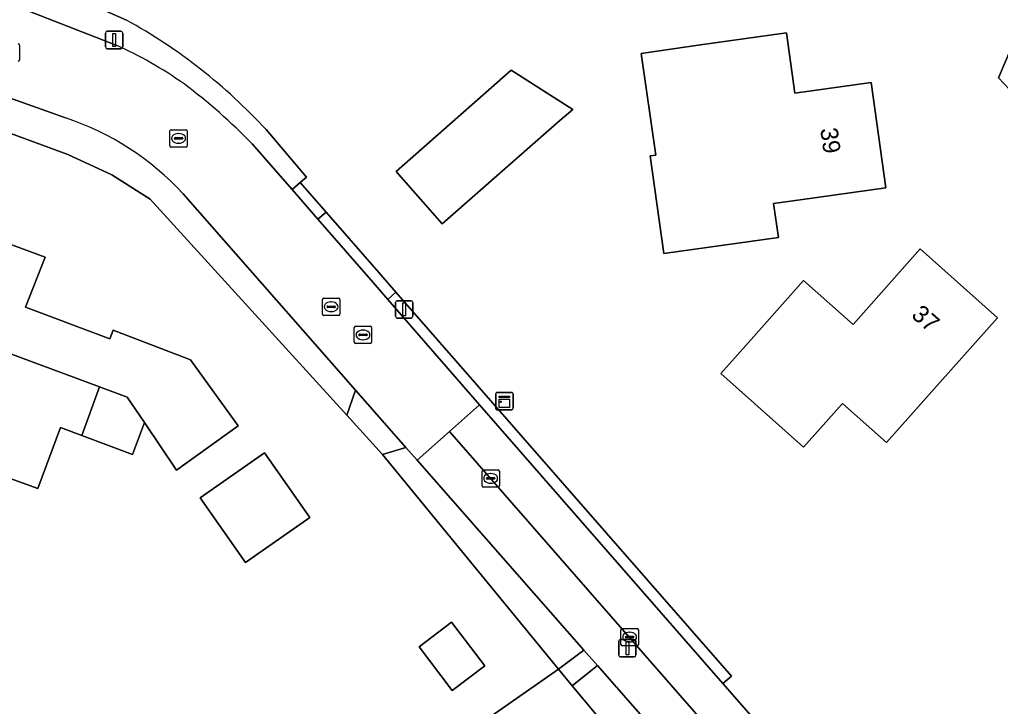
# Model space of a CAD drawing. Extents: x 162879 to 165540, y 384011 to 385181.
# Drawn here: x 164377.5 to 164434.1, y 384592.9 to 384632.4 of the extents above; entities that cross this region are included whole.
import ezdxf

# ---------------------------------------------------------------- set-up
doc = ezdxf.new("R2010")
doc.units = 0
for name, color, linetype in [('IMGEO_Erf', 7, 'Continuous'), ('IMGEO_Fietspad_open', 7, 'Continuous'), ('IMGEO_Groenvoorziening', 7, 'Continuous'), ('IMGEO_Kast', 7, 'Continuous'), ('IMGEO_Kolk', 7, 'Continuous'), ('IMGEO_Lichtmast', 7, 'Continuous'), ('IMGEO_Pand', 7, 'Continuous'), ('IMGEO_Pand_nummerreeks', 7, 'Continuous'), ('IMGEO_Rijbaan_lokaal_open', 7, 'Continuous'), ('IMGEO_Rioolput', 7, 'Continuous'), ('IMGEO_Voetpad_open', 7, 'Continuous')]:
    doc.layers.add(name, color=color, linetype=linetype)

msp = doc.modelspace()

# ---------------------------------------------------------------- linework, layer by layer
at = {"layer": 'IMGEO_Erf'}
for points in [[(164457.759, 384738.223), (164457.47, 384738.352), (164453.843, 384740.058), (164448.78, 384741.986), (164444.523, 384743.508), (164439.097, 384745.449), (164426.369, 384750), (164410.013, 384755.849), (164408.775, 384750), (164403.985, 384726.478), (164411.214, 384724.226), (164410.295, 384721.15), (164415.614, 384717.945), (164409.781, 384708.267), (164401.656, 384713.138), (164399.26, 384702.833), (164395, 384690.528), (164390.806, 384678.415), (164383.194, 384657.324), (164375.921, 384635.86), (164383.694, 384632.422)], [(164456.096, 384633.817), (164453.72, 384632.716), (164446.564, 384624.688), (164445.925, 384620.983), (164443.271, 384620.282), (164440.413, 384622.608), (164447.705, 384630.678), (164446.663, 384632.039), (164441.79, 384631.369), (164436.241, 384626.664), (164433.962, 384629.085), (164435.756, 384633.328), (164449.668, 384635.024), (164451.182, 384637.58)], [(164404.523, 384592.164), (164408.589, 384595.018), (164398.45, 384607.388), (164396.389, 384609.653), (164385.057, 384622.108), (164382.861, 384623.493), (164380.322, 384624.675), (164372.988, 384627.356)], [(164391.741, 384626.106), (164394.068, 384623.372), (164393.707, 384623.057), (164395.199, 384621.35), (164398.377, 384617.713), (164399.23, 384616.737), (164418.568, 384594.61), (164418.078, 384594.182), (164427.093, 384583.867), (164439.703, 384587.637), (164455.427, 384592.338), (164500, 384604.454), (164549.573, 384618.387)], [(164371.041, 384621.703), (164379.007, 384618.748), (164377.879, 384615.881), (164382.74, 384614.06), (164382.926, 384614.545), (164387.396, 384612.833), (164390.137, 384609.044), (164386.588, 384606.479), (164384.731, 384609.222), (164384.053, 384607.394), (164381.114, 384608.484), (164379.896, 384608.936), (164378.59, 384605.417), (164376.788, 384606.086)]]:
    msp.add_lwpolyline(points, dxfattribs=at)
for points in [[(164421.269, 384619.893), (164414.672, 384618.961), (164413.875, 384624.596), (164414.199, 384624.641), (164413.371, 384630.501), (164416.783, 384630.992), (164421.733, 384631.691), (164422.226, 384628.2), (164426.616, 384628.82), (164427.472, 384622.759), (164422.522, 384622.06), (164420.994, 384621.844)], [(164401.892, 384620.673), (164399.234, 384623.692), (164405.875, 384629.541), (164409.416, 384627.265), (164408.669, 384626.642)], [(164430.579, 384611.535), (164427.498, 384608.072), (164424.958, 384610.332), (164422.72, 384607.816), (164417.957, 384612.053), (164419.4, 384613.675), (164422.723, 384617.41), (164425.576, 384614.872), (164429.451, 384619.229), (164433.902, 384615.27)], [(164390.558, 384601.158), (164387.944, 384604.893), (164391.65, 384607.486), (164394.264, 384603.751)], [(164400.563, 384596.295), (164402.437, 384597.722), (164404.345, 384595.215), (164402.471, 384593.788)]]:
    msp.add_lwpolyline(points, close=True, dxfattribs=at)
msp.add_arc((164368.28, 384604.499), 31.895, 42.644, 61.1001, dxfattribs=at)
at = {"layer": 'IMGEO_Fietspad_open'}
msp.add_lwpolyline([(164418.078, 384594.182), (164404.035, 384610.25), (164402.314, 384608.718), (164429.286, 384577.838), (164429.988, 384576.87), (164431.808, 384578.35), (164429.719, 384580.862), (164427.093, 384583.867)], close=True, dxfattribs=at)
at = {"layer": 'IMGEO_Groenvoorziening'}
for points in [[(164383.694, 384632.422), (164375.921, 384635.86), (164375.254, 384634.053), (164383.053, 384630.995)], [(164380.189, 384626.782), (164373.598, 384629.128), (164372.988, 384627.356), (164380.322, 384624.675), (164382.861, 384623.493), (164385.057, 384622.108), (164396.389, 384609.653), (164396.9, 384611.092), (164386.964, 384622.407)], [(164390.949, 384625.29), (164393.241, 384622.656), (164393.707, 384623.057), (164394.068, 384623.372), (164391.741, 384626.106)]]:
    msp.add_lwpolyline(points, dxfattribs=at)
for points in [[(164395.199, 384621.35), (164393.707, 384623.057), (164393.241, 384622.656), (164394.735, 384620.938)], [(164399.23, 384616.737), (164398.757, 384616.316), (164404.035, 384610.25), (164418.078, 384594.182), (164418.568, 384594.61)], [(164400.445, 384607.054), (164399.792, 384607.798), (164398.45, 384607.388), (164408.589, 384595.018), (164410.054, 384596.111)], [(164410.838, 384595.218), (164410.054, 384596.111), (164408.589, 384595.018), (164409.395, 384594.054)], [(164410.838, 384595.218), (164409.395, 384594.054), (164418.37, 384583.325), (164418.628, 384583.024), (164418.378, 384582.813), (164424.241, 384575.864), (164427.049, 384576.756), (164425.088, 384578.989)]]:
    msp.add_lwpolyline(points, close=True, dxfattribs=at)
for centre, radius, start, end in [((164368.28, 384604.499), 31.895, 42.644, 61.1001), ((164373.698, 384609.932), 23.046, 54.6849, 66.0526), ((164366.146, 384600.996), 34.719, 44.4065, 53.0401), ((164375.128, 384611.511), 16.087, 42.6311, 71.6637)]:
    msp.add_arc(centre, radius, start, end, dxfattribs=at)
at = {"layer": 'IMGEO_Kast'}
for p, q in [((164404.979, 384610.037), (164404.979, 384610.878)), ((164404.979, 384610.878), (164404.979, 384610.037)), ((164405.054, 384610.962), (164405.895, 384610.962)), ((164405.895, 384610.962), (164405.054, 384610.962)), ((164405.979, 384610.887), (164405.979, 384610.046)), ((164405.979, 384610.046), (164405.979, 384610.887)), ((164405.904, 384609.962), (164405.063, 384609.962)), ((164405.063, 384609.962), (164405.904, 384609.962))]:
    msp.add_line(p, q, dxfattribs=at)
for points in [[(164405.174, 384610.752), (164405.774, 384610.752), (164405.774, 384610.667), (164405.174, 384610.667), (164405.174, 384610.752)], [(164405.174, 384610.577), (164405.774, 384610.577), (164405.774, 384610.088), (164405.174, 384610.088), (164405.174, 384610.577)]]:
    msp.add_lwpolyline(points, dxfattribs=at)
msp.add_circle((164405.258, 384610.426), 0.0377, dxfattribs=at)
for centre, start, end in [((164405.057, 384610.884), 92.4484, 184.2845), ((164405.057, 384610.884), 92.4484, 184.2845), ((164405.901, 384610.884), 2.4484, 94.2845), ((164405.901, 384610.884), 2.4484, 94.2845), ((164405.057, 384610.04), 182.4484, 274.2845), ((164405.057, 384610.04), 182.4484, 274.2845), ((164405.901, 384610.04), 272.4484, 4.2845), ((164405.901, 384610.04), 272.4484, 4.2845)]:
    msp.add_arc(centre, 0.0779, start, end, dxfattribs=at)
at = {"layer": 'IMGEO_Kolk'}
for p, q in [((164377.537, 384630.974), (164377.537, 384630.122)), ((164386.201, 384625.176), (164386.201, 384626.028)), ((164386.276, 384626.102), (164387.128, 384626.102)), ((164386.689, 384625.882), (164386.714, 384625.882)), ((164387.202, 384626.028), (164387.202, 384625.176)), ((164386.46, 384625.596), (164386.46, 384625.608)), ((164386.898, 384625.559), (164386.5, 384625.559)), ((164386.503, 384625.645), (164386.901, 384625.645)), ((164386.712, 384625.322), (164386.687, 384625.322)), ((164386.944, 384625.608), (164386.944, 384625.596)), ((164387.128, 384625.102), (164386.276, 384625.102)), ((164394.993, 384615.472), (164394.993, 384616.324)), ((164395.068, 384616.398), (164395.92, 384616.398)), ((164395.481, 384616.178), (164395.506, 384616.178)), ((164395.994, 384616.324), (164395.994, 384615.472)), ((164395.252, 384615.892), (164395.252, 384615.904)), ((164395.69, 384615.855), (164395.292, 384615.855)), ((164395.295, 384615.941), (164395.693, 384615.941)), ((164395.504, 384615.618), (164395.479, 384615.618)), ((164395.736, 384615.904), (164395.736, 384615.892)), ((164395.92, 384615.398), (164395.068, 384615.398)), ((164404.264, 384606.508), (164405.116, 384606.508)), ((164404.189, 384605.582), (164404.189, 384606.434)), ((164404.448, 384606.002), (164404.448, 384606.014)), ((164404.886, 384605.965), (164404.488, 384605.965)), ((164404.491, 384606.051), (164404.889, 384606.051)), ((164404.677, 384606.288), (164404.702, 384606.288)), ((164404.932, 384606.014), (164404.932, 384606.002)), ((164405.19, 384606.434), (164405.19, 384605.582)), ((164405.116, 384605.508), (164404.264, 384605.508)), ((164404.7, 384605.728), (164404.675, 384605.728)), ((164412.199, 384596.438), (164412.199, 384597.29)), ((164412.274, 384597.364), (164413.126, 384597.364)), ((164412.501, 384596.907), (164412.899, 384596.907)), ((164412.687, 384597.144), (164412.712, 384597.144)), ((164413.2, 384597.29), (164413.2, 384596.438)), ((164413.126, 384596.364), (164412.274, 384596.364)), ((164412.458, 384596.858), (164412.458, 384596.87)), ((164412.896, 384596.821), (164412.498, 384596.821)), ((164412.71, 384596.584), (164412.685, 384596.584)), ((164412.942, 384596.87), (164412.942, 384596.858))]:
    msp.add_line(p, q, dxfattribs=at)
for points in [[(164377.537, 384630.974), (164377.537, 384630.122)], [(164386.201, 384625.176), (164386.201, 384626.028)], [(164386.276, 384626.102), (164387.128, 384626.102)], [(164387.202, 384626.028), (164387.202, 384625.176)], [(164387.128, 384625.102), (164386.276, 384625.102)], [(164394.993, 384615.472), (164394.993, 384616.324)], [(164395.068, 384616.398), (164395.92, 384616.398)], [(164395.994, 384616.324), (164395.994, 384615.472)], [(164395.92, 384615.398), (164395.068, 384615.398)], [(164404.264, 384606.508), (164405.116, 384606.508)], [(164404.189, 384605.582), (164404.189, 384606.434)], [(164405.19, 384606.434), (164405.19, 384605.582)], [(164405.116, 384605.508), (164404.264, 384605.508)], [(164412.199, 384596.438), (164412.199, 384597.29)], [(164412.274, 384597.364), (164413.126, 384597.364)], [(164413.2, 384597.29), (164413.2, 384596.438)], [(164413.126, 384596.364), (164412.274, 384596.364)]]:
    msp.add_lwpolyline(points, dxfattribs=at)
for centre, radius, start, end in [((164377.461, 384630.972), 0.0765, 1.552, 88.448), ((164377.461, 384630.972), 0.0765, 1.552, 88.448), ((164377.461, 384630.124), 0.0765, 271.552, 358.448), ((164377.461, 384630.124), 0.0765, 271.552, 358.448), ((164386.278, 384626.026), 0.0765, 91.552, 178.448), ((164386.278, 384626.026), 0.0765, 91.552, 178.448), ((164387.126, 384626.026), 0.0765, 1.552, 88.448), ((164387.126, 384626.026), 0.0765, 1.552, 88.448), ((164386.278, 384625.178), 0.0765, 181.552, 268.448), ((164386.278, 384625.178), 0.0765, 181.552, 268.448), ((164386.5, 384625.605), 0.0403, 85.8775, 175.7526), ((164386.497, 384625.595), 0.0366, 178.938, 274.7102), ((164386.901, 384625.602), 0.043, 264.8664, 352.4533), ((164386.905, 384625.607), 0.0386, 1.7309, 96.639), ((164387.126, 384625.178), 0.0765, 271.552, 358.448), ((164387.126, 384625.178), 0.0765, 271.552, 358.448), ((164395.07, 384616.322), 0.0765, 91.552, 178.448), ((164395.07, 384616.322), 0.0765, 91.552, 178.448), ((164395.918, 384616.322), 0.0765, 1.552, 88.448), ((164395.918, 384616.322), 0.0765, 1.552, 88.448), ((164395.292, 384615.901), 0.0403, 85.8775, 175.7526), ((164395.289, 384615.891), 0.0366, 178.938, 274.7102), ((164395.693, 384615.898), 0.043, 264.8664, 352.4533), ((164395.697, 384615.903), 0.0386, 1.7309, 96.639), ((164395.07, 384615.474), 0.0765, 181.552, 268.448), ((164395.07, 384615.474), 0.0765, 181.552, 268.448), ((164395.918, 384615.474), 0.0765, 271.552, 358.448), ((164395.918, 384615.474), 0.0765, 271.552, 358.448), ((164404.266, 384606.432), 0.0765, 91.552, 178.448), ((164404.266, 384606.432), 0.0765, 91.552, 178.448), ((164405.114, 384606.432), 0.0765, 1.552, 88.448), ((164405.114, 384606.432), 0.0765, 1.552, 88.448), ((164404.488, 384606.011), 0.0403, 85.8775, 175.7526), ((164404.485, 384606.001), 0.0366, 178.938, 274.7102), ((164404.889, 384606.008), 0.043, 264.8664, 352.4533), ((164404.893, 384606.013), 0.0386, 1.7309, 96.639), ((164404.266, 384605.584), 0.0765, 181.552, 268.448), ((164404.266, 384605.584), 0.0765, 181.552, 268.448), ((164405.114, 384605.584), 0.0765, 271.552, 358.448), ((164405.114, 384605.584), 0.0765, 271.552, 358.448), ((164412.276, 384597.288), 0.0765, 91.552, 178.448), ((164412.276, 384597.288), 0.0765, 91.552, 178.448), ((164412.498, 384596.867), 0.0403, 85.8775, 175.7526), ((164412.903, 384596.869), 0.0386, 1.7309, 96.639), ((164413.124, 384597.288), 0.0765, 1.552, 88.448), ((164413.124, 384597.288), 0.0765, 1.552, 88.448), ((164412.276, 384596.44), 0.0765, 181.552, 268.448), ((164412.276, 384596.44), 0.0765, 181.552, 268.448), ((164412.495, 384596.857), 0.0366, 178.938, 274.7102), ((164412.899, 384596.864), 0.043, 264.8664, 352.4533), ((164413.124, 384596.44), 0.0765, 271.552, 358.448), ((164413.124, 384596.44), 0.0765, 271.552, 358.448)]:
    msp.add_arc(centre, radius, start, end, dxfattribs=at)
for centre, major_axis, ratio, start_param, end_param in [((164386.688, 384625.602), (-0.387, 0.002), 0.722429, 4.712389, 7.853982), ((164386.713, 384625.602), (-0.39, 0.002), 0.717154, 1.570796, 4.712389), ((164395.48, 384615.898), (-0.387, 0.002), 0.722429, 4.712389, 7.853982), ((164395.505, 384615.898), (-0.39, 0.002), 0.717154, 1.570796, 4.712389), ((164404.676, 384606.008), (-0.387, 0.002), 0.722429, 4.712389, 7.853982), ((164404.701, 384606.008), (-0.39, 0.002), 0.717154, 1.570796, 4.712389), ((164412.686, 384596.864), (-0.387, 0.002), 0.722429, 4.712389, 7.853982), ((164412.711, 384596.864), (-0.39, 0.002), 0.717154, 1.570796, 4.712389)]:
    msp.add_ellipse(centre, major_axis=major_axis, ratio=ratio, start_param=start_param, end_param=end_param, dxfattribs=at)
at = {"layer": 'IMGEO_Lichtmast'}
for p, q in [((164382.488, 384630.872), (164382.488, 384631.672)), ((164382.488, 384631.672), (164382.488, 384630.872)), ((164382.588, 384631.772), (164383.378, 384631.772)), ((164383.378, 384631.772), (164382.588, 384631.772)), ((164383.478, 384631.672), (164383.478, 384630.872)), ((164383.478, 384630.872), (164383.478, 384631.672)), ((164383.378, 384630.772), (164382.588, 384630.772)), ((164382.588, 384630.772), (164383.378, 384630.772)), ((164399.208, 384615.349), (164399.208, 384616.149)), ((164399.208, 384616.149), (164399.208, 384615.349)), ((164399.308, 384616.249), (164400.098, 384616.249)), ((164400.098, 384616.249), (164399.308, 384616.249)), ((164400.198, 384616.149), (164400.198, 384615.349)), ((164400.198, 384615.349), (164400.198, 384616.149)), ((164400.098, 384615.249), (164399.308, 384615.249)), ((164399.308, 384615.249), (164400.098, 384615.249)), ((164412.073, 384595.824), (164412.073, 384596.624)), ((164412.073, 384596.624), (164412.073, 384595.824)), ((164412.173, 384596.724), (164412.963, 384596.724)), ((164412.963, 384596.724), (164412.173, 384596.724)), ((164413.063, 384596.624), (164413.063, 384595.824)), ((164413.063, 384595.824), (164413.063, 384596.624)), ((164412.963, 384595.724), (164412.173, 384595.724)), ((164412.173, 384595.724), (164412.963, 384595.724))]:
    msp.add_line(p, q, dxfattribs=at)
for points in [[(164382.908, 384631.647), (164383.058, 384631.647), (164383.058, 384630.897), (164382.908, 384630.897), (164382.908, 384631.647)], [(164399.628, 384616.124), (164399.778, 384616.124), (164399.778, 384615.374), (164399.628, 384615.374), (164399.628, 384616.124)], [(164412.493, 384596.599), (164412.643, 384596.599), (164412.643, 384595.849), (164412.493, 384595.849), (164412.493, 384596.599)]]:
    msp.add_lwpolyline(points, dxfattribs=at)
for centre, start, end in [((164382.588, 384631.672), 90, 180), ((164382.588, 384631.672), 90, 180), ((164383.378, 384631.672), 0, 90), ((164383.378, 384631.672), 360, 90), ((164382.588, 384630.872), 180, 270), ((164382.588, 384630.872), 180, 270), ((164383.378, 384630.872), 270, 0), ((164383.378, 384630.872), 270, 0), ((164399.308, 384616.149), 90, 180), ((164399.308, 384616.149), 90, 180), ((164400.098, 384616.149), 0, 90), ((164400.098, 384616.149), 360, 90), ((164399.308, 384615.349), 180, 270), ((164399.308, 384615.349), 180, 270), ((164400.098, 384615.349), 270, 0), ((164400.098, 384615.349), 270, 0), ((164412.173, 384596.624), 90, 180), ((164412.173, 384596.624), 90, 180), ((164412.963, 384596.624), 0, 90), ((164412.963, 384596.624), 360, 90), ((164412.173, 384595.824), 180, 270), ((164412.173, 384595.824), 180, 270), ((164412.963, 384595.824), 270, 0), ((164412.963, 384595.824), 270, 0)]:
    msp.add_arc(centre, 0.1, start, end, dxfattribs=at)
at = {"layer": 'IMGEO_Pand'}
for points in [[(164422.522, 384622.06), (164427.472, 384622.759), (164426.616, 384628.82), (164422.226, 384628.2), (164421.733, 384631.691), (164416.783, 384630.992), (164413.371, 384630.501), (164414.199, 384624.641), (164413.875, 384624.596), (164414.672, 384618.961), (164421.269, 384619.893), (164420.994, 384621.844)], [(164408.669, 384626.642), (164409.416, 384627.265), (164405.875, 384629.541), (164399.234, 384623.692), (164401.892, 384620.673)], [(164377.879, 384615.881), (164379.007, 384618.748), (164371.041, 384621.703), (164368.984, 384616.158), (164382.15, 384611.275), (164383.739, 384610.687), (164384.731, 384609.222), (164386.588, 384606.479), (164390.137, 384609.044), (164387.396, 384612.833), (164382.926, 384614.545), (164382.74, 384614.06)], [(164430.579, 384611.535), (164433.902, 384615.27), (164429.451, 384619.229), (164425.576, 384614.872), (164422.723, 384617.41), (164419.4, 384613.675), (164417.957, 384612.053), (164422.72, 384607.816), (164424.958, 384610.332), (164427.498, 384608.072)], [(164382.15, 384611.275), (164368.984, 384616.158), (164366.926, 384610.612), (164371.614, 384608.873), (164374.569, 384607.754), (164374.294, 384607.012), (164376.788, 384606.086), (164378.59, 384605.417), (164379.896, 384608.936), (164381.114, 384608.484)], [(164383.739, 384610.687), (164382.15, 384611.275), (164381.114, 384608.484), (164384.053, 384607.394), (164384.731, 384609.222)], [(164390.558, 384601.158), (164394.264, 384603.751), (164391.65, 384607.486), (164387.944, 384604.893)], [(164402.471, 384593.788), (164404.345, 384595.215), (164402.437, 384597.722), (164400.563, 384596.295)], [(164409.395, 384594.054), (164408.589, 384595.018), (164404.523, 384592.164), (164405.528, 384590.966), (164409.011, 384586.812), (164409.783, 384585.891), (164408.069, 384584.588), (164405.203, 384582.41), (164410.116, 384575.945), (164414.478, 384577.866), (164414.535, 384577.891), (164413.992, 384579.102), (164413.824, 384579.48), (164418.136, 384583.1), (164418.37, 384583.325)]]:
    msp.add_lwpolyline(points, close=True, dxfattribs=at)
at = {"layer": 'IMGEO_Rijbaan_lokaal_open'}
for points in [[(164451.182, 384637.58), (164449.668, 384635.024), (164435.756, 384633.328), (164433.962, 384629.085), (164436.241, 384626.664), (164441.79, 384631.369), (164446.663, 384632.039), (164447.705, 384630.678), (164440.413, 384622.608), (164443.271, 384620.282), (164445.925, 384620.983), (164446.564, 384624.688), (164453.72, 384632.716), (164456.096, 384633.817)], [(164383.053, 384630.995), (164375.254, 384634.053), (164373.598, 384629.128), (164380.189, 384626.782)], [(164393.241, 384622.656), (164390.949, 384625.29)], [(164386.964, 384622.407), (164396.9, 384611.092), (164399.792, 384607.798), (164400.445, 384607.054), (164402.314, 384608.718), (164404.035, 384610.25), (164398.757, 384616.316), (164397.906, 384617.294), (164394.735, 384620.938), (164393.241, 384622.656)]]:
    msp.add_lwpolyline(points, dxfattribs=at)
for centre, radius, start, end in [((164373.698, 384609.932), 23.046, 54.6849, 66.0526), ((164366.146, 384600.996), 34.719, 44.4065, 53.0401), ((164375.128, 384611.511), 16.087, 42.6311, 71.6637)]:
    msp.add_arc(centre, radius, start, end, dxfattribs=at)
at = {"layer": 'IMGEO_Rioolput'}
for p, q in [((164396.827, 384613.851), (164396.827, 384614.703)), ((164396.902, 384614.777), (164397.754, 384614.777)), ((164397.315, 384614.557), (164397.34, 384614.557)), ((164397.828, 384614.703), (164397.828, 384613.851)), ((164397.086, 384614.271), (164397.086, 384614.283)), ((164397.524, 384614.234), (164397.126, 384614.234)), ((164397.129, 384614.32), (164397.527, 384614.32)), ((164397.338, 384613.997), (164397.313, 384613.997)), ((164397.57, 384614.283), (164397.57, 384614.271)), ((164397.754, 384613.777), (164396.902, 384613.777))]:
    msp.add_line(p, q, dxfattribs=at)
for points in [[(164396.827, 384613.851), (164396.827, 384614.703)], [(164396.902, 384614.777), (164397.754, 384614.777)], [(164397.828, 384614.703), (164397.828, 384613.851)], [(164397.754, 384613.777), (164396.902, 384613.777)]]:
    msp.add_lwpolyline(points, dxfattribs=at)
for centre, radius, start, end in [((164396.904, 384614.701), 0.0765, 91.552, 178.448), ((164396.904, 384614.701), 0.0765, 91.552, 178.448), ((164397.752, 384614.701), 0.0765, 1.552, 88.448), ((164397.752, 384614.701), 0.0765, 1.552, 88.448), ((164396.904, 384613.853), 0.0765, 181.552, 268.448), ((164396.904, 384613.853), 0.0765, 181.552, 268.448), ((164397.126, 384614.28), 0.0403, 85.8775, 175.7526), ((164397.123, 384614.27), 0.0366, 178.938, 274.7102), ((164397.527, 384614.277), 0.043, 264.8664, 352.4533), ((164397.531, 384614.282), 0.0386, 1.7309, 96.639), ((164397.752, 384613.853), 0.0765, 271.552, 358.448), ((164397.752, 384613.853), 0.0765, 271.552, 358.448)]:
    msp.add_arc(centre, radius, start, end, dxfattribs=at)
for centre, major_axis, ratio, start_param, end_param in [((164397.314, 384614.277), (-0.387, 0.002), 0.722429, 4.712389, 7.853982), ((164397.339, 384614.277), (-0.39, 0.002), 0.717154, 1.570796, 4.712389)]:
    msp.add_ellipse(centre, major_axis=major_axis, ratio=ratio, start_param=start_param, end_param=end_param, dxfattribs=at)
at = {"layer": 'IMGEO_Voetpad_open'}
for points in [[(164395.199, 384621.35), (164394.735, 384620.938), (164397.906, 384617.294), (164398.757, 384616.316), (164399.23, 384616.737), (164398.377, 384617.713)], [(164396.389, 384609.653), (164398.45, 384607.388), (164399.792, 384607.798), (164396.9, 384611.092)]]:
    msp.add_lwpolyline(points, close=True, dxfattribs=at)
for points in [[(164402.314, 384608.718), (164400.445, 384607.054), (164410.054, 384596.111), (164410.838, 384595.218), (164425.088, 384578.989), (164427.049, 384576.756), (164429.447, 384573.973)], [(164430.06, 384576.771), (164429.988, 384576.87), (164429.286, 384577.838), (164402.314, 384608.718)]]:
    msp.add_lwpolyline(points, dxfattribs=at)

# ---------------------------------------------------------------- texts
at = {"layer": 'IMGEO_Pand_nummerreeks'}
for s, rotation, p in [('39', 278.0388, (164423.68, 384626.149)), ('37', 318.3481, (164428.879, 384615.348))]:
    msp.add_text(s, height=1, rotation=rotation, dxfattribs=at).set_placement(p)

doc.saveas('drawing.dxf')
